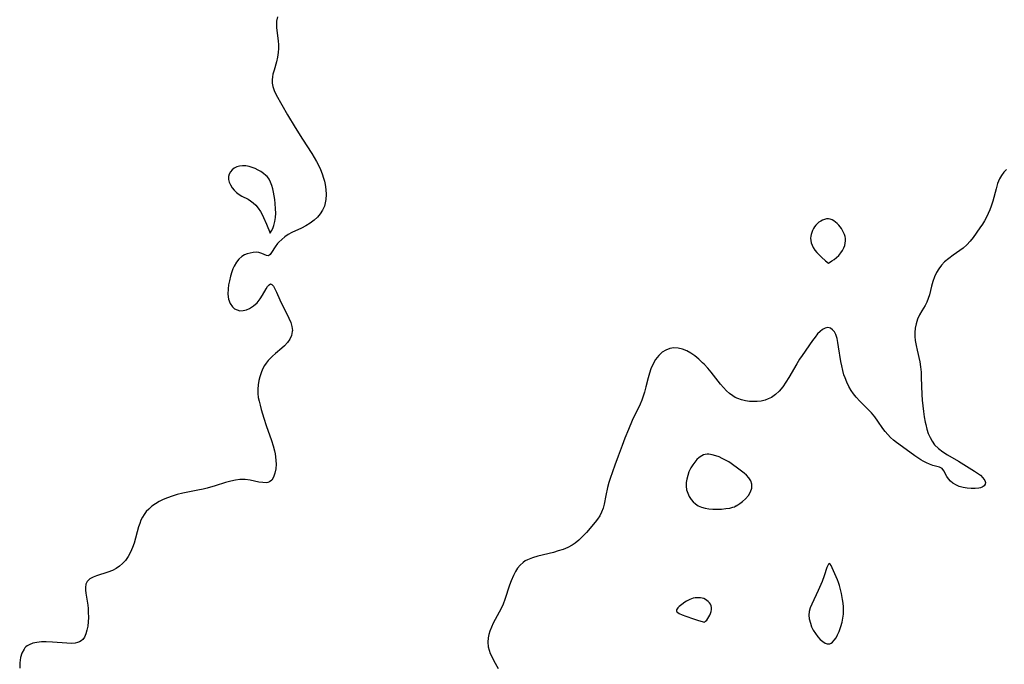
# Model space of a CAD drawing. Header units: metres. Extents: x 1073367 to 1082519, y 1569854 to 1574957.
# Tile 401 of 656: x 1076628 to 1076945, y 1573856 to 1574064. Entities that reach past the tile are written whole.
import ezdxf

# ---------------------------------------------------------------- set-up
doc = ezdxf.new("R2010")
doc.units = ezdxf.units.M
doc.layers.add('CGG_CurvaNivelLidar_v1', color=253, linetype='Continuous', lineweight=30)

msp = doc.modelspace()

# ---------------------------------------------------------------- linework, layer by layer
at = {"layer": 'CGG_CurvaNivelLidar_v1'}
for p, q in [((1076710.5788, 1574063.7521, 68.5), (1076710.5144, 1574062.8855, 68.5)), ((1076710.852, 1574065.1303, 68.5), (1076710.5788, 1574063.7521, 68.5)), ((1076710.5144, 1574062.8855, 68.5), (1076710.5698, 1574061.5279, 68.5)), ((1076710.5698, 1574061.5279, 68.5), (1076711.138, 1574057.365, 68.5)), ((1076711.138, 1574057.365, 68.5), (1076711.2116, 1574056.1244, 68.5)), ((1076711.2026, 1574054.8692, 68.5), (1076711.111, 1574053.6109, 68.5)), ((1076711.2116, 1574056.1244, 68.5), (1076711.2026, 1574054.8692, 68.5)), ((1076710.8871, 1574052.0813, 68.5), (1076710.5538, 1574050.5826, 68.5)), ((1076711.111, 1574053.6109, 68.5), (1076710.8871, 1574052.0813, 68.5)), ((1076709.7723, 1574047.9259, 68.5), (1076709.4242, 1574046.629, 68.5)), ((1076710.5538, 1574050.5826, 68.5), (1076709.7723, 1574047.9259, 68.5)), ((1076709.2479, 1574045.7329, 68.5), (1076709.149, 1574044.8399, 68.5)), ((1076709.149, 1574044.8399, 68.5), (1076709.1682, 1574043.7057, 68.5)), ((1076709.4242, 1574046.629, 68.5), (1076709.2479, 1574045.7329, 68.5)), ((1076709.1682, 1574043.7057, 68.5), (1076709.3614, 1574042.6368, 68.5)), ((1076709.3614, 1574042.6368, 68.5), (1076709.7785, 1574041.3878, 68.5)), ((1076709.7785, 1574041.3878, 68.5), (1076710.435, 1574039.9873, 68.5)), ((1076710.435, 1574039.9873, 68.5), (1076714.0946, 1574033.5347, 68.5)), ((1076714.0946, 1574033.5347, 68.5), (1076716.5293, 1574029.4777, 68.5)), ((1076716.5293, 1574029.4777, 68.5), (1076718.9166, 1574025.6399, 68.5)), ((1076718.9166, 1574025.6399, 68.5), (1076721.9171, 1574021.0626, 68.5)), ((1076721.9171, 1574021.0626, 68.5), (1076722.7323, 1574019.7647, 68.5)), ((1076722.7323, 1574019.7647, 68.5), (1076723.4969, 1574018.4471, 68.5)), ((1076696.9607, 1574016.3401, 68.5), (1076696.2888, 1574015.8179, 68.5)), ((1076697.7366, 1574016.7377, 68.5), (1076696.9607, 1574016.3401, 68.5)), ((1076698.5917, 1574016.9949, 68.5), (1076697.7366, 1574016.7377, 68.5)), ((1076699.6189, 1574017.1001, 68.5), (1076698.5917, 1574016.9949, 68.5)), ((1076700.6908, 1574017.0378, 68.5), (1076699.6189, 1574017.1001, 68.5)), ((1076701.7807, 1574016.834, 68.5), (1076700.6908, 1574017.0378, 68.5)), ((1076702.759, 1574016.5432, 68.5), (1076701.7807, 1574016.834, 68.5)), ((1076703.7217, 1574016.1682, 68.5), (1076702.759, 1574016.5432, 68.5)), ((1076704.6573, 1574015.7225, 68.5), (1076703.7217, 1574016.1682, 68.5)), ((1076723.4969, 1574018.4471, 68.5), (1076724.1115, 1574017.2662, 68.5)), ((1076724.1115, 1574017.2662, 68.5), (1076724.7395, 1574015.9056, 68.5)), ((1076724.7395, 1574015.9056, 68.5), (1076725.2859, 1574014.5255, 68.5)), ((1076945.769, 1574015.9172, 69), (1076944.9215, 1574015.0232, 69)), ((1076695.3347, 1574014.4091, 68.5), (1076695.1222, 1574013.5954, 68.5)), ((1076695.1222, 1574013.5954, 68.5), (1076695.1225, 1574012.7021, 68.5)), ((1076695.1225, 1574012.7021, 68.5), (1076695.3231, 1574011.7945, 68.5)), ((1076695.732, 1574015.1592, 68.5), (1076695.3347, 1574014.4091, 68.5)), ((1076696.2888, 1574015.8179, 68.5), (1076695.732, 1574015.1592, 68.5)), ((1076705.5525, 1574015.2131, 68.5), (1076704.6573, 1574015.7225, 68.5)), ((1076706.391, 1574014.6413, 68.5), (1076705.5525, 1574015.2131, 68.5)), ((1076707.152, 1574014.0026, 68.5), (1076706.391, 1574014.6413, 68.5)), ((1076707.5303, 1574013.6164, 68.5), (1076707.152, 1574014.0026, 68.5)), ((1076707.9266, 1574013.1249, 68.5), (1076707.5303, 1574013.6164, 68.5)), ((1076708.1858, 1574012.7313, 68.5), (1076707.9266, 1574013.1249, 68.5)), ((1076708.6655, 1574011.7908, 68.5), (1076708.1858, 1574012.7313, 68.5)), ((1076725.2859, 1574014.5255, 68.5), (1076725.7356, 1574013.1284, 68.5)), ((1076725.7356, 1574013.1284, 68.5), (1076725.9916, 1574012.112, 68.5)), ((1076943.5553, 1574012.8839, 69), (1076942.9318, 1574011.3263, 69)), ((1076944.1802, 1574014.0068, 69), (1076943.5553, 1574012.8839, 69)), ((1076944.9215, 1574015.0232, 69), (1076944.1802, 1574014.0068, 69)), ((1076695.3231, 1574011.7945, 68.5), (1076695.695, 1574010.9012, 68.5)), ((1076695.695, 1574010.9012, 68.5), (1076696.2292, 1574010.0322, 68.5)), ((1076696.2292, 1574010.0322, 68.5), (1076696.8902, 1574009.2209, 68.5)), ((1076709.0434, 1574010.7742, 68.5), (1076708.6655, 1574011.7908, 68.5)), ((1076709.3469, 1574009.7027, 68.5), (1076709.0434, 1574010.7742, 68.5)), ((1076709.5979, 1574008.5932, 68.5), (1076709.3469, 1574009.7027, 68.5)), ((1076725.9916, 1574012.112, 68.5), (1076726.1961, 1574011.0925, 68.5)), ((1076726.1961, 1574011.0925, 68.5), (1076726.4321, 1574009.4236, 68.5)), ((1076942.4334, 1574009.6653, 69), (1076941.4018, 1574005.6621, 69)), ((1076942.9318, 1574011.3263, 69), (1076942.4334, 1574009.6653, 69)), ((1076696.8902, 1574009.2209, 68.5), (1076697.6536, 1574008.4835, 68.5)), ((1076697.6536, 1574008.4835, 68.5), (1076698.5046, 1574007.8414, 68.5)), ((1076698.5046, 1574007.8414, 68.5), (1076699.4338, 1574007.3029, 68.5)), ((1076699.4338, 1574007.3029, 68.5), (1076701.3731, 1574006.3111, 68.5)), ((1076710.0024, 1574006.2566, 68.5), (1076709.5979, 1574008.5932, 68.5)), ((1076726.4321, 1574009.4236, 68.5), (1076726.5291, 1574007.7766, 68.5)), ((1076726.5291, 1574007.7766, 68.5), (1076726.4544, 1574006.1716, 68.5)), ((1076701.3731, 1574006.3111, 68.5), (1076702.202, 1574005.7972, 68.5)), ((1076702.202, 1574005.7972, 68.5), (1076703.0189, 1574005.1701, 68.5)), ((1076703.0189, 1574005.1701, 68.5), (1076703.8468, 1574004.3604, 68.5)), ((1076703.8468, 1574004.3604, 68.5), (1076704.6456, 1574003.3975, 68.5)), ((1076704.6456, 1574003.3975, 68.5), (1076705.3763, 1574002.3144, 68.5)), ((1076710.1525, 1574004.9, 68.5), (1076710.0024, 1574006.2566, 68.5)), ((1076710.2705, 1574003.2494, 68.5), (1076710.1525, 1574004.9, 68.5)), ((1076710.3021, 1574001.8161, 68.5), (1076710.2705, 1574003.2494, 68.5)), ((1076725.9894, 1574004.0924, 68.5), (1076725.4113, 1574002.8236, 68.5)), ((1076726.1619, 1574004.6326, 68.5), (1076725.9894, 1574004.0924, 68.5)), ((1076726.4544, 1574006.1716, 68.5), (1076726.1619, 1574004.6326, 68.5)), ((1076940.9191, 1574004.0742, 69), (1076940.4613, 1574002.8579, 69)), ((1076941.4018, 1574005.6621, 69), (1076940.9191, 1574004.0742, 69)), ((1076705.3763, 1574002.3144, 68.5), (1076705.8939, 1574001.3868, 68.5)), ((1076705.8939, 1574001.3868, 68.5), (1076706.3601, 1574000.4363, 68.5)), ((1076706.3601, 1574000.4363, 68.5), (1076707.3408, 1573998.2194, 68.5)), ((1076710.047, 1573999.0984, 68.5), (1076710.2366, 1574000.4156, 68.5)), ((1076710.2366, 1574000.4156, 68.5), (1076710.3021, 1574001.8161, 68.5)), ((1076723.7271, 1574000.5451, 68.5), (1076722.6797, 1573999.5465, 68.5)), ((1076724.6459, 1574001.6402, 68.5), (1076723.7271, 1574000.5451, 68.5)), ((1076725.4113, 1574002.8236, 68.5), (1076724.6459, 1574001.6402, 68.5)), ((1076888.4109, 1574000.0049, 69), (1076887.7901, 1573999.9769, 69)), ((1076889.008, 1573999.8896, 69), (1076888.4109, 1574000.0049, 69)), ((1076939.352, 1574000.5062, 69), (1076938.719, 1573999.3733, 69)), ((1076939.9346, 1574001.6659, 69), (1076939.352, 1574000.5062, 69)), ((1076940.4613, 1574002.8579, 69), (1076939.9346, 1574001.6659, 69)), ((1076707.3408, 1573998.2194, 68.5), (1076708.5, 1573995.4183, 68.5)), ((1076708.9508, 1573996.07, 68.5), (1076709.3329, 1573996.8576, 68.5)), ((1076709.3329, 1573996.8576, 68.5), (1076709.7235, 1573997.8835, 68.5)), ((1076709.7235, 1573997.8835, 68.5), (1076710.047, 1573999.0984, 68.5)), ((1076718.597, 1573996.9583, 68.5), (1076715.5233, 1573995.5575, 68.5)), ((1076720.0244, 1573997.7042, 68.5), (1076718.597, 1573996.9583, 68.5)), ((1076721.3978, 1573998.5649, 68.5), (1076720.0244, 1573997.7042, 68.5)), ((1076722.6797, 1573999.5465, 68.5), (1076721.3978, 1573998.5649, 68.5)), ((1076883.5799, 1573996.8166, 69), (1076883.2876, 1573996.225, 69)), ((1076883.9216, 1573997.378, 69), (1076883.5799, 1573996.8166, 69)), ((1076884.3161, 1573997.8983, 69), (1076883.9216, 1573997.378, 69)), ((1076884.8116, 1573998.4085, 69), (1076884.3161, 1573997.8983, 69)), ((1076885.3586, 1573998.8588, 69), (1076884.8116, 1573998.4085, 69)), ((1076885.9413, 1573999.2496, 69), (1076885.3586, 1573998.8588, 69)), ((1076886.5472, 1573999.5755, 69), (1076885.9413, 1573999.2496, 69)), ((1076887.1663, 1573999.8244, 69), (1076886.5472, 1573999.5755, 69)), ((1076887.7901, 1573999.9769, 69), (1076887.1663, 1573999.8244, 69)), ((1076889.5937, 1573999.656, 69), (1076889.008, 1573999.8896, 69)), ((1076890.1661, 1573999.332, 69), (1076889.5937, 1573999.656, 69)), ((1076890.7217, 1573998.9377, 69), (1076890.1661, 1573999.332, 69)), ((1076891.2558, 1573998.4868, 69), (1076890.7217, 1573998.9377, 69)), ((1076891.7611, 1573997.9877, 69), (1076891.2558, 1573998.4868, 69)), ((1076892.2277, 1573997.4439, 69), (1076891.7611, 1573997.9877, 69)), ((1076892.6397, 1573996.8664, 69), (1076892.2277, 1573997.4439, 69)), ((1076893.0045, 1573996.2561, 69), (1076892.6397, 1573996.8664, 69)), ((1076937.2415, 1573997.0642, 69), (1076935.0763, 1573994.0114, 69)), ((1076938.0426, 1573998.2694, 69), (1076937.2415, 1573997.0642, 69)), ((1076938.719, 1573999.3733, 69), (1076938.0426, 1573998.2694, 69)), ((1076708.5, 1573995.4183, 68.5), (1076708.6503, 1573995.5719, 68.5)), ((1076708.6503, 1573995.5719, 68.5), (1076708.9508, 1573996.07, 68.5)), ((1076713.2414, 1573994.157, 68.5), (1076712.2297, 1573993.347, 68.5)), ((1076714.3457, 1573994.8983, 68.5), (1076713.2414, 1573994.157, 68.5)), ((1076715.5233, 1573995.5575, 68.5), (1076714.3457, 1573994.8983, 68.5)), ((1076882.7314, 1573994.3479, 69), (1076882.6844, 1573993.7074, 69)), ((1076882.6844, 1573993.7074, 69), (1076882.7416, 1573992.9765, 69)), ((1076882.8565, 1573994.9844, 69), (1076882.7314, 1573994.3479, 69)), ((1076883.045, 1573995.6119, 69), (1076882.8565, 1573994.9844, 69)), ((1076883.2876, 1573996.225, 69), (1076883.045, 1573995.6119, 69)), ((1076893.3216, 1573995.6217, 69), (1076893.0045, 1573996.2561, 69)), ((1076893.5861, 1573994.9695, 69), (1076893.3216, 1573995.6217, 69)), ((1076893.7877, 1573994.3039, 69), (1076893.5861, 1573994.9695, 69)), ((1076893.9103, 1573993.6279, 69), (1076893.7877, 1573994.3039, 69)), ((1076935.0763, 1573994.0114, 69), (1076934.0753, 1573992.7756, 69)), ((1076710.1551, 1573990.9706, 68.5), (1076708.9822, 1573989.1128, 68.5)), ((1076710.9125, 1573991.9976, 68.5), (1076710.1551, 1573990.9706, 68.5)), ((1076711.334, 1573992.4797, 68.5), (1076710.9125, 1573991.9976, 68.5)), ((1076712.2297, 1573993.347, 68.5), (1076711.334, 1573992.4797, 68.5)), ((1076882.7416, 1573992.9765, 69), (1076882.8994, 1573992.2496, 69)), ((1076882.8994, 1573992.2496, 69), (1076883.1402, 1573991.5284, 69)), ((1076883.1402, 1573991.5284, 69), (1076883.5165, 1573990.7529, 69)), ((1076883.5165, 1573990.7529, 69), (1076884.0356, 1573989.9315, 69)), ((1076892.9965, 1573989.7999, 69), (1076893.4349, 1573990.6258, 69)), ((1076893.4349, 1573990.6258, 69), (1076893.719, 1573991.4116, 69)), ((1076893.719, 1573991.4116, 69), (1076893.8686, 1573992.1488, 69)), ((1076893.8686, 1573992.1488, 69), (1076893.9372, 1573992.8896, 69)), ((1076893.9372, 1573992.8896, 69), (1076893.9103, 1573993.6279, 69)), ((1076931.8486, 1573990.5783, 69), (1076930.81, 1573989.7899, 69)), ((1076933.0021, 1573991.6231, 69), (1076931.8486, 1573990.5783, 69)), ((1076934.0753, 1573992.7756, 69), (1076933.0021, 1573991.6231, 69)), ((1076699.4186, 1573987.8631, 68.5), (1076698.4713, 1573987.0218, 68.5)), ((1076700.2534, 1573988.3521, 68.5), (1076699.4186, 1573987.8631, 68.5)), ((1076701.135, 1573988.7068, 68.5), (1076700.2534, 1573988.3521, 68.5)), ((1076702.0339, 1573988.9613, 68.5), (1076701.135, 1573988.7068, 68.5)), ((1076703.0417, 1573989.1563, 68.5), (1076702.0339, 1573988.9613, 68.5)), ((1076704.0015, 1573989.2347, 68.5), (1076703.0417, 1573989.1563, 68.5)), ((1076704.8785, 1573989.1649, 68.5), (1076704.0015, 1573989.2347, 68.5)), ((1076705.8367, 1573988.8503, 68.5), (1076704.8785, 1573989.1649, 68.5)), ((1076707.3444, 1573988.1127, 68.5), (1076705.8367, 1573988.8503, 68.5)), ((1076707.9617, 1573988.0861, 68.5), (1076707.3444, 1573988.1127, 68.5)), ((1076708.4739, 1573988.4477, 68.5), (1076707.9617, 1573988.0861, 68.5)), ((1076708.9822, 1573989.1128, 68.5), (1076708.4739, 1573988.4477, 68.5)), ((1076884.0356, 1573989.9315, 69), (1076884.6717, 1573989.1101, 69)), ((1076884.6717, 1573989.1101, 69), (1076885.3886, 1573988.3328, 69)), ((1076885.3886, 1573988.3328, 69), (1076886.1389, 1573987.6188, 69)), ((1076886.1389, 1573987.6188, 69), (1076887.5232, 1573986.4616, 69)), ((1076890.2241, 1573986.9133, 69), (1076890.9723, 1573987.5196, 69)), ((1076890.9723, 1573987.5196, 69), (1076891.7249, 1573988.215, 69)), ((1076891.7249, 1573988.215, 69), (1076892.4196, 1573988.9838, 69)), ((1076892.4196, 1573988.9838, 69), (1076892.9965, 1573989.7999, 69)), ((1076928.6569, 1573988.3156, 69), (1076927.2237, 1573987.2513, 69)), ((1076930.81, 1573989.7899, 69), (1076928.6569, 1573988.3156, 69)), ((1076696.9328, 1573984.7419, 68.5), (1076696.5351, 1573983.8687, 68.5)), ((1076697.6421, 1573985.9655, 68.5), (1076696.9328, 1573984.7419, 68.5)), ((1076698.4713, 1573987.0218, 68.5), (1076697.6421, 1573985.9655, 68.5)), ((1076887.5232, 1573986.4616, 69), (1076888.5, 1573985.7256, 69)), ((1076888.5, 1573985.7256, 69), (1076889.5413, 1573986.4128, 69)), ((1076889.5413, 1573986.4128, 69), (1076890.2241, 1573986.9133, 69)), ((1076924.8763, 1573985.0436, 69), (1076923.9912, 1573983.9195, 69)), ((1076925.8819, 1573986.0902, 69), (1076924.8763, 1573985.0436, 69)), ((1076927.2237, 1573987.2513, 69), (1076925.8819, 1573986.0902, 69)), ((1076695.7243, 1573981.4952, 68.5), (1076695.3591, 1573979.9967, 68.5)), ((1076696.1837, 1573982.9525, 68.5), (1076695.7243, 1573981.4952, 68.5)), ((1076696.5351, 1573983.8687, 68.5), (1076696.1837, 1573982.9525, 68.5)), ((1076922.6207, 1573981.2904, 69), (1076922.1212, 1573979.8027, 69)), ((1076923.2535, 1573982.7184, 69), (1076922.6207, 1573981.2904, 69)), ((1076923.9912, 1573983.9195, 69), (1076923.2535, 1573982.7184, 69)), ((1076695.1241, 1573978.6813, 68.5), (1076694.9711, 1573977.3796, 68.5)), ((1076695.3591, 1573979.9967, 68.5), (1076695.1241, 1573978.6813, 68.5)), ((1076707.1833, 1573977.3815, 68.5), (1076707.6911, 1573978.1958, 68.5)), ((1076707.6911, 1573978.1958, 68.5), (1076708.1705, 1573978.7633, 68.5)), ((1076708.1705, 1573978.7633, 68.5), (1076708.6329, 1573978.9862, 68.5)), ((1076708.6329, 1573978.9862, 68.5), (1076709.0888, 1573978.789, 68.5)), ((1076709.0888, 1573978.789, 68.5), (1076709.5468, 1573978.2362, 68.5)), ((1076709.5468, 1573978.2362, 68.5), (1076710.0159, 1573977.4143, 68.5)), ((1076921.6658, 1573978.2297, 69), (1076920.9475, 1573975.449, 69)), ((1076922.1212, 1573979.8027, 69), (1076921.6658, 1573978.2297, 69)), ((1076694.9711, 1573977.3796, 68.5), (1076694.9153, 1573975.6918, 68.5)), ((1076694.9153, 1573975.6918, 68.5), (1076695.0954, 1573974.1211, 68.5)), ((1076705.2711, 1573974.1616, 68.5), (1076706.0269, 1573975.339, 68.5)), ((1076706.0269, 1573975.339, 68.5), (1076707.1833, 1573977.3815, 68.5)), ((1076710.0159, 1573977.4143, 68.5), (1076710.505, 1573976.3946, 68.5)), ((1076710.505, 1573976.3946, 68.5), (1076711.6309, 1573973.8855, 68.5)), ((1076920.9475, 1573975.449, 69), (1076920.5925, 1573974.269, 69)), ((1076695.0954, 1573974.1211, 68.5), (1076695.575, 1573972.7424, 68.5)), ((1076695.575, 1573972.7424, 68.5), (1076696.348, 1573971.6153, 68.5)), ((1076696.348, 1573971.6153, 68.5), (1076697.0623, 1573971.015, 68.5)), ((1076701.8827, 1573971.0552, 68.5), (1076703.1412, 1573971.8904, 68.5)), ((1076703.1412, 1573971.8904, 68.5), (1076704.2823, 1573972.9519, 68.5)), ((1076704.2823, 1573972.9519, 68.5), (1076705.2711, 1573974.1616, 68.5)), ((1076711.6309, 1573973.8855, 68.5), (1076714.5715, 1573967.9356, 68.5)), ((1076919.5936, 1573972.0899, 69), (1076918.5495, 1573970.3798, 69)), ((1076920.1402, 1573973.1518, 69), (1076919.5936, 1573972.0899, 69)), ((1076920.5925, 1573974.269, 69), (1076920.1402, 1573973.1518, 69)), ((1076697.0623, 1573971.015, 68.5), (1076697.8847, 1573970.5981, 68.5)), ((1076697.8847, 1573970.5981, 68.5), (1076698.7848, 1573970.3811, 68.5)), ((1076698.7848, 1573970.3811, 68.5), (1076699.8093, 1573970.3863, 68.5)), ((1076699.8093, 1573970.3863, 68.5), (1076700.8542, 1573970.6186, 68.5)), ((1076700.8542, 1573970.6186, 68.5), (1076701.8827, 1573971.0552, 68.5)), ((1076917.8145, 1573969.0595, 69), (1076917.1724, 1573967.6491, 69)), ((1076918.5495, 1573970.3798, 69), (1076917.8145, 1573969.0595, 69)), ((1076714.5715, 1573967.9356, 68.5), (1076715.1317, 1573966.5989, 68.5)), ((1076715.1317, 1573966.5989, 68.5), (1076715.5223, 1573965.2863, 68.5)), ((1076715.5223, 1573965.2863, 68.5), (1076715.6616, 1573963.9984, 68.5)), ((1076916.676, 1573966.1563, 69), (1076916.4015, 1573964.795, 69)), ((1076917.1724, 1573967.6491, 69), (1076916.676, 1573966.1563, 69)), ((1076715.3647, 1573962.3936, 68.5), (1076714.8204, 1573961.2139, 68.5)), ((1076715.6406, 1573963.6177, 68.5), (1076715.3647, 1573962.3936, 68.5)), ((1076715.6616, 1573963.9984, 68.5), (1076715.6406, 1573963.6177, 68.5)), ((1076884.9397, 1573962.8868, 69), (1076884.1361, 1573961.892, 69)), ((1076885.7213, 1573963.7007, 69), (1076884.9397, 1573962.8868, 69)), ((1076886.5205, 1573964.3378, 69), (1076885.7213, 1573963.7007, 69)), ((1076887.3859, 1573964.7707, 69), (1076886.5205, 1573964.3378, 69)), ((1076888.2405, 1573964.9079, 69), (1076887.3859, 1573964.7707, 69)), ((1076889.0519, 1573964.7129, 69), (1076888.2405, 1573964.9079, 69)), ((1076889.7786, 1573964.2125, 69), (1076889.0519, 1573964.7129, 69)), ((1076890.3332, 1573963.5284, 69), (1076889.7786, 1573964.2125, 69)), ((1076890.7834, 1573962.6633, 69), (1076890.3332, 1573963.5284, 69)), ((1076891.1892, 1573961.4449, 69), (1076890.7834, 1573962.6633, 69)), ((1076916.4015, 1573964.795, 69), (1076916.2753, 1573963.3931, 69)), ((1076916.2753, 1573963.3931, 69), (1076916.2845, 1573962.0845, 69)), ((1076916.2845, 1573962.0845, 69), (1076916.3991, 1573960.7682, 69)), ((1076713.1258, 1573959.0429, 68.5), (1076712.3106, 1573958.2895, 68.5)), ((1076714.0606, 1573960.0917, 68.5), (1076713.1258, 1573959.0429, 68.5)), ((1076714.8204, 1573961.2139, 68.5), (1076714.0606, 1573960.0917, 68.5)), ((1076883.3323, 1573960.7927, 69), (1076879.9601, 1573955.9799, 69)), ((1076884.1361, 1573961.892, 69), (1076883.3323, 1573960.7927, 69)), ((1076891.4943, 1573960.0732, 69), (1076891.1892, 1573961.4449, 69)), ((1076891.7228, 1573958.7263, 69), (1076891.4943, 1573960.0732, 69)), ((1076916.3991, 1573960.7682, 69), (1076916.6514, 1573959.1918, 69)), ((1076916.6514, 1573959.1918, 69), (1076916.9846, 1573957.6276, 69)), ((1076709.2237, 1573955.6698, 68.5), (1076708.5417, 1573955.0107, 68.5)), ((1076710.253, 1573956.57, 68.5), (1076709.2237, 1573955.6698, 68.5)), ((1076712.3106, 1573958.2895, 68.5), (1076710.253, 1573956.57, 68.5)), ((1076833.7253, 1573955.9266, 69), (1076832.7358, 1573954.6749, 69)), ((1076834.8627, 1573956.9678, 69), (1076833.7253, 1573955.9266, 69)), ((1076836.0293, 1573957.6954, 69), (1076834.8627, 1573956.9678, 69)), ((1076837.2874, 1573958.1852, 69), (1076836.0293, 1573957.6954, 69)), ((1076838.6091, 1573958.4093, 69), (1076837.2874, 1573958.1852, 69)), ((1076840.0089, 1573958.3365, 69), (1076838.6091, 1573958.4093, 69)), ((1076841.423, 1573957.9921, 69), (1076840.0089, 1573958.3365, 69)), ((1076842.8254, 1573957.4146, 69), (1076841.423, 1573957.9921, 69)), ((1076844.1034, 1573956.6909, 69), (1076842.8254, 1573957.4146, 69)), ((1076845.3477, 1573955.823, 69), (1076844.1034, 1573956.6909, 69)), ((1076846.6322, 1573954.7733, 69), (1076845.3477, 1573955.823, 69)), ((1076879.9601, 1573955.9799, 69), (1076879.1177, 1573954.7085, 69)), ((1076892.4159, 1573953.9952, 69), (1076891.7228, 1573958.7263, 69)), ((1076916.9846, 1573957.6276, 69), (1076917.8523, 1573953.9143, 69)), ((1076706.6972, 1573952.6574, 68.5), (1076706.0799, 1573951.519, 68.5)), ((1076707.2653, 1573953.5099, 68.5), (1076706.6972, 1573952.6574, 68.5)), ((1076707.8993, 1573954.3122, 68.5), (1076707.2653, 1573953.5099, 68.5)), ((1076708.5417, 1573955.0107, 68.5), (1076707.8993, 1573954.3122, 68.5)), ((1076831.9034, 1573953.2538, 69), (1076831.2205, 1573951.6534, 69)), ((1076832.7358, 1573954.6749, 69), (1076831.9034, 1573953.2538, 69)), ((1076847.8684, 1573953.617, 69), (1076846.6322, 1573954.7733, 69)), ((1076848.3698, 1573953.1041, 69), (1076847.8684, 1573953.617, 69)), ((1076849.515, 1573951.8346, 69), (1076848.3698, 1573953.1041, 69)), ((1076878.2332, 1573953.2876, 69), (1076875.6494, 1573948.8355, 69)), ((1076879.1177, 1573954.7085, 69), (1076878.2332, 1573953.2876, 69)), ((1076892.6981, 1573952.5565, 69), (1076892.4159, 1573953.9952, 69)), ((1076893.0392, 1573951.1265, 69), (1076892.6981, 1573952.5565, 69)), ((1076917.8523, 1573953.9143, 69), (1076918.1101, 1573952.2646, 69)), ((1076705.5667, 1573950.3223, 68.5), (1076705.1522, 1573949.0806, 68.5)), ((1076706.0799, 1573951.519, 68.5), (1076705.5667, 1573950.3223, 68.5)), ((1076830.7574, 1573950.2403, 69), (1076830.3541, 1573948.779, 69)), ((1076831.2205, 1573951.6534, 69), (1076830.7574, 1573950.2403, 69)), ((1076850.588, 1573950.5483, 69), (1076849.515, 1573951.8346, 69)), ((1076853.5951, 1573946.7171, 69), (1076850.588, 1573950.5483, 69)), ((1076893.4419, 1573949.7153, 69), (1076893.0392, 1573951.1265, 69)), ((1076893.7654, 1573948.7386, 69), (1076893.4419, 1573949.7153, 69)), ((1076918.1101, 1573952.2646, 69), (1076918.2637, 1573950.5787, 69)), ((1076918.2637, 1573950.5787, 69), (1076918.3642, 1573948.8306, 69)), ((1076704.6238, 1573946.521, 68.5), (1076704.515, 1573945.101, 68.5)), ((1076704.8603, 1573947.9224, 68.5), (1076704.6238, 1573946.521, 68.5)), ((1076705.1522, 1573949.0806, 68.5), (1076704.8603, 1573947.9224, 68.5)), ((1076830.3541, 1573948.779, 69), (1076829.5954, 1573945.7856, 69)), ((1076854.5575, 1573945.5627, 69), (1076853.5951, 1573946.7171, 69)), ((1076874.7421, 1573947.3494, 69), (1076873.7073, 1573945.8219, 69)), ((1076875.6494, 1573948.8355, 69), (1076874.7421, 1573947.3494, 69)), ((1076894.3243, 1573947.3034, 69), (1076893.7654, 1573948.7386, 69)), ((1076894.9772, 1573945.9253, 69), (1076894.3243, 1573947.3034, 69)), ((1076918.3642, 1573948.8306, 69), (1076918.5743, 1573943.3656, 69)), ((1076704.515, 1573945.101, 68.5), (1076704.5483, 1573943.672, 68.5)), ((1076704.5483, 1573943.672, 68.5), (1076704.6993, 1573942.4362, 68.5)), ((1076829.1348, 1573944.1361, 69), (1076828.7165, 1573942.8321, 69)), ((1076829.5954, 1573945.7856, 69), (1076829.1348, 1573944.1361, 69)), ((1076855.5739, 1573944.4946, 69), (1076854.5575, 1573945.5627, 69)), ((1076856.5662, 1573943.6311, 69), (1076855.5739, 1573944.4946, 69)), ((1076857.6272, 1573942.8828, 69), (1076856.5662, 1573943.6311, 69)), ((1076858.4182, 1573942.4301, 69), (1076857.6272, 1573942.8828, 69)), ((1076871.3755, 1573943.3191, 69), (1076870.0491, 1573942.4121, 69)), ((1076872.5737, 1573944.4376, 69), (1076871.3755, 1573943.3191, 69)), ((1076873.7073, 1573945.8219, 69), (1076872.5737, 1573944.4376, 69)), ((1076895.7373, 1573944.6201, 69), (1076894.9772, 1573945.9253, 69)), ((1076896.5036, 1573943.5425, 69), (1076895.7373, 1573944.6201, 69)), ((1076897.3476, 1573942.5277, 69), (1076896.5036, 1573943.5425, 69)), ((1076918.5743, 1573943.3656, 69), (1076918.6859, 1573941.5181, 69)), ((1076704.6993, 1573942.4362, 68.5), (1076704.9398, 1573941.1964, 68.5)), ((1076704.9398, 1573941.1964, 68.5), (1076705.2408, 1573939.9488, 68.5)), ((1076705.2408, 1573939.9488, 68.5), (1076705.6182, 1573938.5518, 68.5)), ((1076827.7093, 1573940.2838, 69), (1076825.216, 1573934.9481, 69)), ((1076828.2397, 1573941.5482, 69), (1076827.7093, 1573940.2838, 69)), ((1076828.7165, 1573942.8321, 69), (1076828.2397, 1573941.5482, 69)), ((1076859.2387, 1573942.045, 69), (1076858.4182, 1573942.4301, 69)), ((1076860.4533, 1573941.6147, 69), (1076859.2387, 1573942.045, 69)), ((1076861.7055, 1573941.3141, 69), (1076860.4533, 1573941.6147, 69)), ((1076862.9499, 1573941.136, 69), (1076861.7055, 1573941.3141, 69)), ((1076864.2034, 1573941.0655, 69), (1076862.9499, 1573941.136, 69)), ((1076865.4533, 1573941.1008, 69), (1076864.2034, 1573941.0655, 69)), ((1076866.7416, 1573941.2557, 69), (1076865.4533, 1573941.1008, 69)), ((1076867.9964, 1573941.5449, 69), (1076866.7416, 1573941.2557, 69)), ((1076869.0471, 1573941.9193, 69), (1076867.9964, 1573941.5449, 69)), ((1076870.0491, 1573942.4121, 69), (1076869.0471, 1573941.9193, 69)), ((1076898.5594, 1573941.2509, 69), (1076897.3476, 1573942.5277, 69)), ((1076901.061, 1573938.7502, 69), (1076898.5594, 1573941.2509, 69)), ((1076918.6859, 1573941.5181, 69), (1076918.8353, 1573939.7131, 69)), ((1076918.8353, 1573939.7131, 69), (1076919.0294, 1573937.9184, 69)), ((1076705.6182, 1573938.5518, 68.5), (1076706.4769, 1573935.7339, 68.5)), ((1076902.2584, 1573937.4502, 69), (1076901.061, 1573938.7502, 69)), ((1076903.3305, 1573936.1358, 69), (1076902.2584, 1573937.4502, 69)), ((1076919.0294, 1573937.9184, 69), (1076919.2776, 1573936.1453, 69)), ((1076706.4769, 1573935.7339, 68.5), (1076707.274, 1573933.3895, 68.5)), ((1076707.274, 1573933.3895, 68.5), (1076708.9941, 1573928.5227, 68.5)), ((1076825.216, 1573934.9481, 69), (1076823.9884, 1573932.087, 69)), ((1076904.336, 1573934.779, 69), (1076903.3305, 1573936.1358, 69)), ((1076906.0107, 1573932.3827, 69), (1076904.336, 1573934.779, 69)), ((1076919.2776, 1573936.1453, 69), (1076919.5941, 1573934.4072, 69)), ((1076919.5941, 1573934.4072, 69), (1076919.7648, 1573933.6403, 69)), ((1076919.7648, 1573933.6403, 69), (1076920.1443, 1573932.2352, 69)), ((1076823.9884, 1573932.087, 69), (1076822.8337, 1573929.253, 69)), ((1076906.7483, 1573931.3862, 69), (1076906.0107, 1573932.3827, 69)), ((1076907.5626, 1573930.4143, 69), (1076906.7483, 1573931.3862, 69)), ((1076908.438, 1573929.5047, 69), (1076907.5626, 1573930.4143, 69)), ((1076920.1443, 1573932.2352, 69), (1076920.6105, 1573930.8369, 69)), ((1076920.6105, 1573930.8369, 69), (1076921.1667, 1573929.5053, 69)), ((1076708.9941, 1573928.5227, 68.5), (1076709.5059, 1573926.8587, 68.5)), ((1076822.8337, 1573929.253, 69), (1076821.9094, 1573926.8812, 69)), ((1076909.3724, 1573928.6673, 69), (1076908.438, 1573929.5047, 69)), ((1076910.3301, 1573927.9277, 69), (1076909.3724, 1573928.6673, 69)), ((1076912.3217, 1573926.5339, 69), (1076910.3301, 1573927.9277, 69)), ((1076921.1667, 1573929.5053, 69), (1076921.8374, 1573928.2623, 69)), ((1076921.8374, 1573928.2623, 69), (1076922.6538, 1573927.1349, 69)), ((1076922.6538, 1573927.1349, 69), (1076923.876, 1573925.9388, 69)), ((1076709.5059, 1573926.8587, 68.5), (1076709.9269, 1573925.2036, 68.5)), ((1076709.9269, 1573925.2036, 68.5), (1076710.1202, 1573924.2312, 68.5)), ((1076710.1202, 1573924.2312, 68.5), (1076710.2678, 1573923.2687, 68.5)), ((1076821.9094, 1573926.8812, 69), (1076820.6321, 1573923.4922, 69)), ((1076848.1384, 1573923.8889, 69.5), (1076847.6022, 1573923.6246, 69.5)), ((1076848.6993, 1573924.0641, 69.5), (1076848.1384, 1573923.8889, 69.5)), ((1076849.3075, 1573924.1431, 69.5), (1076848.6993, 1573924.0641, 69.5)), ((1076849.9366, 1573924.1291, 69.5), (1076849.3075, 1573924.1431, 69.5)), ((1076851.0098, 1573923.9449, 69.5), (1076849.9366, 1573924.1291, 69.5)), ((1076852.1165, 1573923.6124, 69.5), (1076851.0098, 1573923.9449, 69.5)), ((1076916.268, 1573923.6131, 69), (1076912.3217, 1573926.5339, 69)), ((1076923.876, 1573925.9388, 69), (1076925.2901, 1573924.8893, 69)), ((1076925.2901, 1573924.8893, 69), (1076926.8273, 1573923.9234, 69)), ((1076926.8273, 1573923.9234, 69), (1076930.3751, 1573921.828, 69)), ((1076710.2678, 1573923.2687, 68.5), (1076710.3858, 1573922.0771, 68.5)), ((1076710.4232, 1573920.9197, 68.5), (1076710.3302, 1573919.3642, 68.5)), ((1076710.3858, 1573922.0771, 68.5), (1076710.4232, 1573920.9197, 68.5)), ((1076820.6321, 1573923.4922, 69), (1076819.5743, 1573920.5684, 69)), ((1076845.357, 1573921.5426, 69.5), (1076844.7036, 1573920.6494, 69.5)), ((1076846.0609, 1573922.354, 69.5), (1076845.357, 1573921.5426, 69.5)), ((1076846.8093, 1573923.0599, 69.5), (1076846.0609, 1573922.354, 69.5)), ((1076847.6022, 1573923.6246, 69.5), (1076846.8093, 1573923.0599, 69.5)), ((1076853.1643, 1573923.2113, 69.5), (1076852.1165, 1573923.6124, 69.5)), ((1076854.2192, 1573922.7389, 69.5), (1076853.1643, 1573923.2113, 69.5)), ((1076855.268, 1573922.2026, 69.5), (1076854.2192, 1573922.7389, 69.5)), ((1076856.2968, 1573921.603, 69.5), (1076855.268, 1573922.2026, 69.5)), ((1076857.1157, 1573921.066, 69.5), (1076856.2968, 1573921.603, 69.5)), ((1076859.583, 1573919.2946, 69.5), (1076857.1157, 1573921.066, 69.5)), ((1076918.1741, 1573922.3032, 69), (1076916.268, 1573923.6131, 69)), ((1076918.9122, 1573921.8608, 69), (1076918.1741, 1573922.3032, 69)), ((1076919.9875, 1573921.307, 69), (1076918.9122, 1573921.8608, 69)), ((1076921.0456, 1573920.8576, 69), (1076919.9875, 1573921.307, 69)), ((1076922.0593, 1573920.51, 69), (1076921.0456, 1573920.8576, 69)), ((1076930.3751, 1573921.828, 69), (1076935.5076, 1573918.6413, 69)), ((1076710.07, 1573917.9467, 68.5), (1076709.6391, 1573916.7229, 68.5)), ((1076710.3302, 1573919.3642, 68.5), (1076710.07, 1573917.9467, 68.5)), ((1076819.5743, 1573920.5684, 69), (1076818.1195, 1573916.317, 69)), ((1076843.4696, 1573918.3765, 69.5), (1076843.063, 1573917.2519, 69.5)), ((1076844.1121, 1573919.6911, 69.5), (1076843.4696, 1573918.3765, 69.5)), ((1076844.7036, 1573920.6494, 69.5), (1076844.1121, 1573919.6911, 69.5)), ((1076861.2523, 1573918.0089, 69.5), (1076859.583, 1573919.2946, 69.5)), ((1076862.0137, 1573917.3288, 69.5), (1076861.2523, 1573918.0089, 69.5)), ((1076924.2305, 1573919.8963, 69), (1076922.0593, 1573920.51, 69)), ((1076925.0274, 1573919.4686, 69), (1076924.2305, 1573919.8963, 69)), ((1076925.595, 1573918.7956, 69), (1076925.0274, 1573919.4686, 69)), ((1076926.5537, 1573916.9621, 69), (1076925.595, 1573918.7956, 69)), ((1076935.5076, 1573918.6413, 69), (1076936.5024, 1573917.9823, 69)), ((1076936.5024, 1573917.9823, 69), (1076937.3833, 1573917.3151, 69)), ((1076694.1677, 1573915.0041, 68.5), (1076690.813, 1573913.9493, 68.5)), ((1076695.8247, 1573915.4482, 68.5), (1076694.1677, 1573915.0041, 68.5)), ((1076697.3015, 1573915.7436, 68.5), (1076695.8247, 1573915.4482, 68.5)), ((1076698.7661, 1573915.9117, 68.5), (1076697.3015, 1573915.7436, 68.5)), ((1076700.4648, 1573915.9196, 68.5), (1076698.7661, 1573915.9117, 68.5)), ((1076702.0994, 1573915.7452, 68.5), (1076700.4648, 1573915.9196, 68.5)), ((1076704.9054, 1573915.1516, 68.5), (1076702.0994, 1573915.7452, 68.5)), ((1076706.1747, 1573914.9406, 68.5), (1076704.9054, 1573915.1516, 68.5)), ((1076707.258, 1573914.9325, 68.5), (1076706.1747, 1573914.9406, 68.5)), ((1076707.7893, 1573915.0321, 68.5), (1076707.258, 1573914.9325, 68.5)), ((1076708.3516, 1573915.2564, 68.5), (1076707.7893, 1573915.0321, 68.5)), ((1076709.0288, 1573915.7842, 68.5), (1076708.3516, 1573915.2564, 68.5)), ((1076709.6391, 1573916.7229, 68.5), (1076709.0288, 1573915.7842, 68.5)), ((1076817.6921, 1573914.9537, 69), (1076817.2611, 1573913.3864, 69)), ((1076818.1195, 1573916.317, 69), (1076817.6921, 1573914.9537, 69)), ((1076842.5935, 1573914.9387, 69.5), (1076842.5738, 1573913.7833, 69.5)), ((1076842.7658, 1573916.1003, 69.5), (1076842.5935, 1573914.9387, 69.5)), ((1076843.063, 1573917.2519, 69.5), (1076842.7658, 1573916.1003, 69.5)), ((1076862.8089, 1573916.4728, 69.5), (1076862.0137, 1573917.3288, 69.5)), ((1076863.4334, 1573915.5175, 69.5), (1076862.8089, 1573916.4728, 69.5)), ((1076863.7744, 1573914.4089, 69.5), (1076863.4334, 1573915.5175, 69.5)), ((1076863.7614, 1573913.2099, 69.5), (1076863.7744, 1573914.4089, 69.5)), ((1076927.0715, 1573916.1855, 69), (1076926.5537, 1573916.9621, 69)), ((1076927.7189, 1573915.4377, 69), (1076927.0715, 1573916.1855, 69)), ((1076928.501, 1573914.7641, 69), (1076927.7189, 1573915.4377, 69)), ((1076929.672, 1573914.081, 69), (1076928.501, 1573914.7641, 69)), ((1076937.3833, 1573917.3151, 69), (1076938.2276, 1573916.4972, 69)), ((1076938.2276, 1573916.4972, 69), (1076938.8015, 1573915.676, 69)), ((1076938.9865, 1573914.4125, 69), (1076938.6171, 1573913.8842, 69)), ((1076938.8015, 1573915.676, 69), (1076939.0295, 1573915.012, 69)), ((1076939.0295, 1573915.012, 69), (1076938.9865, 1573914.4125, 69)), ((1076680.332, 1573911.511, 68.5), (1076678.5697, 1573911.0773, 68.5)), ((1076685.2543, 1573912.5138, 68.5), (1076680.332, 1573911.511, 68.5)), ((1076686.8895, 1573912.8677, 68.5), (1076685.2543, 1573912.5138, 68.5)), ((1076688.2615, 1573913.2042, 68.5), (1076686.8895, 1573912.8677, 68.5)), ((1076690.813, 1573913.9493, 68.5), (1076688.2615, 1573913.2042, 68.5)), ((1076817.2611, 1573913.3864, 69), (1076816.6661, 1573910.7682, 69)), ((1076842.5738, 1573913.7833, 69.5), (1076842.736, 1573912.6429, 69.5)), ((1076842.736, 1573912.6429, 69.5), (1076843.0639, 1573911.5404, 69.5)), ((1076843.0639, 1573911.5404, 69.5), (1076843.54, 1573910.4948, 69.5)), ((1076862.6525, 1573910.7964, 69.5), (1076863.3596, 1573911.9816, 69.5)), ((1076863.3596, 1573911.9816, 69.5), (1076863.7614, 1573913.2099, 69.5)), ((1076930.5364, 1573913.7333, 69), (1076929.672, 1573914.081, 69)), ((1076931.8059, 1573913.3782, 69), (1076930.5364, 1573913.7333, 69)), ((1076933.1212, 1573913.1518, 69), (1076931.8059, 1573913.3782, 69)), ((1076934.4339, 1573913.0424, 69), (1076933.1212, 1573913.1518, 69)), ((1076935.6938, 1573913.0467, 69), (1076934.4339, 1573913.0424, 69)), ((1076936.8463, 1573913.1694, 69), (1076935.6938, 1573913.0467, 69)), ((1076937.4053, 1573913.2907, 69), (1076936.8463, 1573913.1694, 69)), ((1076937.9676, 1573913.484, 69), (1076937.4053, 1573913.2907, 69)), ((1076938.6171, 1573913.8842, 69), (1076937.9676, 1573913.484, 69)), ((1076671.5385, 1573908.1579, 68.5), (1076670.4062, 1573907.336, 68.5)), ((1076672.7553, 1573908.8845, 68.5), (1076671.5385, 1573908.1579, 68.5)), ((1076674.0378, 1573909.5074, 68.5), (1076672.7553, 1573908.8845, 68.5)), ((1076675.3792, 1573910.0524, 68.5), (1076674.0378, 1573909.5074, 68.5)), ((1076676.9524, 1573910.5999, 68.5), (1076675.3792, 1573910.0524, 68.5)), ((1076678.5697, 1573911.0773, 68.5), (1076676.9524, 1573910.5999, 68.5)), ((1076816.1291, 1573907.9819, 69), (1076815.7938, 1573906.6639, 69)), ((1076816.6661, 1573910.7682, 69), (1076816.1291, 1573907.9819, 69)), ((1076843.54, 1573910.4948, 69.5), (1076844.1603, 1573909.5307, 69.5)), ((1076844.1603, 1573909.5307, 69.5), (1076844.8243, 1573908.7727, 69.5)), ((1076844.8243, 1573908.7727, 69.5), (1076845.5831, 1573908.0992, 69.5)), ((1076845.5831, 1573908.0992, 69.5), (1076846.4308, 1573907.5124, 69.5)), ((1076859.2057, 1573907.7612, 69.5), (1076859.9266, 1573908.1979, 69.5)), ((1076859.9266, 1573908.1979, 69.5), (1076860.7651, 1573908.8136, 69.5)), ((1076860.7651, 1573908.8136, 69.5), (1076861.751, 1573909.7202, 69.5)), ((1076861.751, 1573909.7202, 69.5), (1076862.6525, 1573910.7964, 69.5)), ((1076668.5832, 1573905.5941, 68.5), (1076667.8893, 1573904.6957, 68.5)), ((1076669.3685, 1573906.4251, 68.5), (1076668.5832, 1573905.5941, 68.5)), ((1076670.4062, 1573907.336, 68.5), (1076669.3685, 1573906.4251, 68.5)), ((1076815.3317, 1573905.4186, 69), (1076814.7108, 1573904.2777, 69)), ((1076815.7938, 1573906.6639, 69), (1076815.3317, 1573905.4186, 69)), ((1076846.4308, 1573907.5124, 69.5), (1076847.4671, 1573907.0269, 69.5)), ((1076847.4671, 1573907.0269, 69.5), (1076848.6798, 1573906.6735, 69.5)), ((1076848.6798, 1573906.6735, 69.5), (1076849.9087, 1573906.4819, 69.5)), ((1076849.9087, 1573906.4819, 69.5), (1076851.2011, 1573906.3964, 69.5)), ((1076851.2011, 1573906.3964, 69.5), (1076852.5118, 1573906.3879, 69.5)), ((1076852.5118, 1573906.3879, 69.5), (1076854.0086, 1573906.447, 69.5)), ((1076854.0086, 1573906.447, 69.5), (1076855.3978, 1573906.5733, 69.5)), ((1076855.3978, 1573906.5733, 69.5), (1076856.6093, 1573906.7615, 69.5)), ((1076856.6093, 1573906.7615, 69.5), (1076857.5739, 1573906.9988, 69.5)), ((1076857.5739, 1573906.9988, 69.5), (1076858.1171, 1573907.1988, 69.5)), ((1076858.1171, 1573907.1988, 69.5), (1076858.4373, 1573907.371, 69.5)), ((1076858.4373, 1573907.371, 69.5), (1076858.5, 1573907.4783, 69.5)), ((1076858.5, 1573907.4783, 69.5), (1076858.6983, 1573907.5149, 69.5)), ((1076858.6983, 1573907.5149, 69.5), (1076859.2057, 1573907.7612, 69.5)), ((1076666.474, 1573901.8217, 68.5), (1076666.1156, 1573900.7226, 68.5)), ((1076666.8897, 1573902.8831, 68.5), (1076666.474, 1573901.8217, 68.5)), ((1076667.3482, 1573903.8154, 68.5), (1076666.8897, 1573902.8831, 68.5)), ((1076667.8893, 1573904.6957, 68.5), (1076667.3482, 1573903.8154, 68.5)), ((1076813.2053, 1573902.2102, 69), (1076810.4246, 1573898.9072, 69)), ((1076813.9584, 1573903.1852, 69), (1076813.2053, 1573902.2102, 69)), ((1076814.7108, 1573904.2777, 69), (1076813.9584, 1573903.1852, 69)), ((1076666.1156, 1573900.7226, 68.5), (1076664.6389, 1573895.4316, 68.5)), ((1076810.4246, 1573898.9072, 69), (1076809.2228, 1573897.5867, 69)), ((1076664.6389, 1573895.4316, 68.5), (1076664.1604, 1573894.0018, 68.5)), ((1076806.8223, 1573895.4437, 69), (1076805.7981, 1573894.7768, 69)), ((1076807.9453, 1573896.3489, 69), (1076806.8223, 1573895.4437, 69)), ((1076809.2228, 1573897.5867, 69), (1076807.9453, 1573896.3489, 69)), ((1076663.5248, 1573892.5349, 68.5), (1076662.7533, 1573891.1572, 68.5)), ((1076664.1604, 1573894.0018, 68.5), (1076663.5248, 1573892.5349, 68.5)), ((1076799.7916, 1573892.4665, 69), (1076794.7501, 1573891.2407, 69)), ((1076801.3652, 1573892.921, 69), (1076799.7916, 1573892.4665, 69)), ((1076802.9059, 1573893.4414, 69), (1076801.3652, 1573892.921, 69)), ((1076804.3918, 1573894.0506, 69), (1076802.9059, 1573893.4414, 69)), ((1076805.7981, 1573894.7768, 69), (1076804.3918, 1573894.0506, 69)), ((1076661.842, 1573889.8948, 68.5), (1076660.934, 1573888.9132, 68.5)), ((1076662.7533, 1573891.1572, 68.5), (1076661.842, 1573889.8948, 68.5)), ((1076790.0216, 1573889.2414, 69), (1076789.0857, 1573888.3801, 69)), ((1076790.707, 1573889.7101, 69), (1076790.0216, 1573889.2414, 69)), ((1076791.4462, 1573890.1113, 69), (1076790.707, 1573889.7101, 69)), ((1076793.0368, 1573890.7467, 69), (1076791.4462, 1573890.1113, 69)), ((1076794.7501, 1573891.2407, 69), (1076793.0368, 1573890.7467, 69)), ((1076656.2515, 1573886.082, 68.5), (1076652.5624, 1573884.931, 68.5)), ((1076657.718, 1573886.672, 68.5), (1076656.2515, 1573886.082, 68.5)), ((1076658.8563, 1573887.2934, 68.5), (1076657.718, 1573886.672, 68.5)), ((1076659.933, 1573888.0441, 68.5), (1076658.8563, 1573887.2934, 68.5)), ((1076660.934, 1573888.9132, 68.5), (1076659.933, 1573888.0441, 68.5)), ((1076787.5529, 1573886.2496, 69), (1076786.9153, 1573885.0381, 69)), ((1076788.2704, 1573887.3723, 69), (1076787.5529, 1573886.2496, 69)), ((1076789.0857, 1573888.3801, 69), (1076788.2704, 1573887.3723, 69)), ((1076887.9393, 1573887.5794, 69.5), (1076887.0609, 1573884.8934, 69.5)), ((1076888.1869, 1573888.2362, 69.5), (1076887.9393, 1573887.5794, 69.5)), ((1076888.4301, 1573888.692, 69.5), (1076888.1869, 1573888.2362, 69.5)), ((1076888.6784, 1573888.878, 69.5), (1076888.4301, 1573888.692, 69.5)), ((1076888.9768, 1573888.7, 69.5), (1076888.6784, 1573888.878, 69.5)), ((1076889.2986, 1573888.1899, 69.5), (1076888.9768, 1573888.7, 69.5)), ((1076889.6494, 1573887.4457, 69.5), (1076889.2986, 1573888.1899, 69.5)), ((1076891.3084, 1573883.6531, 69.5), (1076889.6494, 1573887.4457, 69.5)), ((1076649.5762, 1573883.0796, 68.5), (1076649.1605, 1573882.1703, 68.5)), ((1076650.3667, 1573883.9047, 68.5), (1076649.5762, 1573883.0796, 68.5)), ((1076651.4799, 1573884.5224, 68.5), (1076650.3667, 1573883.9047, 68.5)), ((1076652.5624, 1573884.931, 68.5), (1076651.4799, 1573884.5224, 68.5)), ((1076786.163, 1573883.3061, 69), (1076785.6472, 1573881.8911, 69)), ((1076786.9153, 1573885.0381, 69), (1076786.163, 1573883.3061, 69)), ((1076886.3621, 1573883.0684, 69.5), (1076885.0925, 1573880.1356, 69.5)), ((1076887.0609, 1573884.8934, 69.5), (1076886.3621, 1573883.0684, 69.5)), ((1076891.6421, 1573882.7615, 69.5), (1076891.3084, 1573883.6531, 69.5)), ((1076891.9451, 1573881.8347, 69.5), (1076891.6421, 1573882.7615, 69.5)), ((1076649.1605, 1573882.1703, 68.5), (1076649.002, 1573881.1375, 68.5)), ((1076649.002, 1573881.1375, 68.5), (1076649.0184, 1573880.2714, 68.5)), ((1076649.0184, 1573880.2714, 68.5), (1076649.1183, 1573879.3532, 68.5)), ((1076785.6472, 1573881.8911, 69), (1076784.1431, 1573877.2234, 69)), ((1076885.0925, 1573880.1356, 69.5), (1076883.0458, 1573875.7834, 69.5)), ((1076892.2224, 1573880.8819, 69.5), (1076891.9451, 1573881.8347, 69.5)), ((1076892.6532, 1573879.1825, 69.5), (1076892.2224, 1573880.8819, 69.5)), ((1076649.1183, 1573879.3532, 68.5), (1076649.7436, 1573875.4024, 68.5)), ((1076784.1431, 1573877.2234, 69), (1076783.5962, 1573875.7737, 69)), ((1076842.1269, 1573876.3773, 69.5), (1076841.148, 1573875.6884, 69.5)), ((1076842.6431, 1573876.702, 69.5), (1076842.1269, 1573876.3773, 69.5)), ((1076843.7183, 1573877.2711, 69.5), (1076842.6431, 1573876.702, 69.5)), ((1076844.2785, 1573877.4913, 69.5), (1076843.7183, 1573877.2711, 69.5)), ((1076844.855, 1573877.6518, 69.5), (1076844.2785, 1573877.4913, 69.5)), ((1076845.4427, 1573877.7584, 69.5), (1076844.855, 1573877.6518, 69.5)), ((1076846.0349, 1573877.818, 69.5), (1076845.4427, 1573877.7584, 69.5)), ((1076846.6251, 1573877.8328, 69.5), (1076846.0349, 1573877.818, 69.5)), ((1076847.2064, 1573877.8002, 69.5), (1076846.6251, 1573877.8328, 69.5)), ((1076847.7709, 1573877.713, 69.5), (1076847.2064, 1573877.8002, 69.5)), ((1076848.3086, 1573877.5579, 69.5), (1076847.7709, 1573877.713, 69.5)), ((1076848.8204, 1573877.3166, 69.5), (1076848.3086, 1573877.5579, 69.5)), ((1076849.2918, 1573877.0034, 69.5), (1076848.8204, 1573877.3166, 69.5)), ((1076849.7191, 1573876.6319, 69.5), (1076849.2918, 1573877.0034, 69.5)), ((1076850.0942, 1573876.21, 69.5), (1076849.7191, 1573876.6319, 69.5)), ((1076893.0124, 1573877.2923, 69.5), (1076892.6532, 1573879.1825, 69.5)), ((1076893.16, 1573876.1252, 69.5), (1076893.0124, 1573877.2923, 69.5)), ((1076649.7436, 1573875.4024, 68.5), (1076649.8455, 1573874.3297, 68.5)), ((1076649.8455, 1573874.3297, 68.5), (1076649.9061, 1573873.2431, 68.5)), ((1076649.9061, 1573873.2431, 68.5), (1076649.9276, 1573871.4919, 68.5)), ((1076782.3539, 1573873.1783, 69), (1076781.0527, 1573870.8565, 69)), ((1076782.9714, 1573874.3684, 69), (1076782.3539, 1573873.1783, 69)), ((1076783.5962, 1573875.7737, 69), (1076782.9714, 1573874.3684, 69)), ((1076839.4618, 1573873.9761, 69.5), (1076839.4238, 1573873.8247, 69.5)), ((1076839.4238, 1573873.8247, 69.5), (1076839.4368, 1573873.6278, 69.5)), ((1076839.4368, 1573873.6278, 69.5), (1076839.6023, 1573873.3347, 69.5)), ((1076839.6411, 1573874.2989, 69.5), (1076839.4618, 1573873.9761, 69.5)), ((1076839.6023, 1573873.3347, 69.5), (1076839.9061, 1573873.0618, 69.5)), ((1076839.9248, 1573874.6365, 69.5), (1076839.6411, 1573874.2989, 69.5)), ((1076840.2838, 1573874.9836, 69.5), (1076839.9248, 1573874.6365, 69.5)), ((1076841.148, 1573875.6884, 69.5), (1076840.2838, 1573874.9836, 69.5)), ((1076850.4024, 1573875.741, 69.5), (1076850.0942, 1573876.21, 69.5)), ((1076850.6106, 1573875.2638, 69.5), (1076850.4024, 1573875.741, 69.5)), ((1076850.4482, 1573872.7801, 69.5), (1076850.6242, 1573873.3805, 69.5)), ((1076850.7214, 1573874.6973, 69.5), (1076850.6106, 1573875.2638, 69.5)), ((1076850.6242, 1573873.3805, 69.5), (1076850.7266, 1573874.058, 69.5)), ((1076850.7266, 1573874.058, 69.5), (1076850.7214, 1573874.6973, 69.5)), ((1076882.2661, 1573873.4481, 69.5), (1076882.1426, 1573872.2723, 69.5)), ((1076882.5853, 1573874.6216, 69.5), (1076882.2661, 1573873.4481, 69.5)), ((1076883.0458, 1573875.7834, 69.5), (1076882.5853, 1573874.6216, 69.5)), ((1076893.2555, 1573874.9509, 69.5), (1076893.16, 1573876.1252, 69.5)), ((1076893.2527, 1573872.5769, 69.5), (1076893.2961, 1573873.7737, 69.5)), ((1076893.2961, 1573873.7737, 69.5), (1076893.2555, 1573874.9509, 69.5)), ((1076649.8655, 1573870.0707, 68.5), (1076649.7218, 1573868.6946, 68.5)), ((1076649.9276, 1573871.4919, 68.5), (1076649.8655, 1573870.0707, 68.5)), ((1076781.0527, 1573870.8565, 69), (1076780.397, 1573869.6011, 69)), ((1076839.9061, 1573873.0618, 69.5), (1076840.3113, 1573872.804, 69.5)), ((1076840.3113, 1573872.804, 69.5), (1076841.3207, 1573872.3193, 69.5)), ((1076841.3207, 1573872.3193, 69.5), (1076842.5051, 1573871.8538, 69.5)), ((1076842.5051, 1573871.8538, 69.5), (1076844.891, 1573871.0514, 69.5)), ((1076844.891, 1573871.0514, 69.5), (1076846.5391, 1573870.5522, 69.5)), ((1076846.5391, 1573870.5522, 69.5), (1076848.5, 1573870.0152, 69.5)), ((1076848.5, 1573870.0152, 69.5), (1076848.5975, 1573870.0658, 69.5)), ((1076848.5975, 1573870.0658, 69.5), (1076848.8511, 1573870.2896, 69.5)), ((1076848.8511, 1573870.2896, 69.5), (1076849.2041, 1573870.6615, 69.5)), ((1076849.2041, 1573870.6615, 69.5), (1076849.6, 1573871.1614, 69.5)), ((1076849.6, 1573871.1614, 69.5), (1076849.9179, 1573871.6513, 69.5)), ((1076849.9179, 1573871.6513, 69.5), (1076850.2068, 1573872.1971, 69.5)), ((1076850.2068, 1573872.1971, 69.5), (1076850.4482, 1573872.7801, 69.5)), ((1076882.1426, 1573872.2723, 69.5), (1076882.2515, 1573870.9952, 69.5)), ((1076882.2515, 1573870.9952, 69.5), (1076882.6034, 1573869.6088, 69.5)), ((1076892.4585, 1573868.5766, 69.5), (1076892.8245, 1573869.9272, 69.5)), ((1076892.8245, 1573869.9272, 69.5), (1076893.0925, 1573871.2779, 69.5)), ((1076893.0925, 1573871.2779, 69.5), (1076893.2527, 1573872.5769, 69.5)), ((1076649.4843, 1573867.3918, 68.5), (1076649.1355, 1573866.1952, 68.5)), ((1076649.7218, 1573868.6946, 68.5), (1076649.4843, 1573867.3918, 68.5)), ((1076779.3016, 1573867.0595, 69), (1076778.9725, 1573866.0153, 69)), ((1076779.8062, 1573868.3338, 69), (1076779.3016, 1573867.0595, 69)), ((1076780.397, 1573869.6011, 69), (1076779.8062, 1573868.3338, 69)), ((1076882.6034, 1573869.6088, 69.5), (1076883.0192, 1573868.503, 69.5)), ((1076883.0192, 1573868.503, 69.5), (1076883.5385, 1573867.416, 69.5)), ((1076883.5385, 1573867.416, 69.5), (1076884.2225, 1573866.2615, 69.5)), ((1076891.3936, 1573865.88, 69.5), (1076891.8791, 1573866.9563, 69.5)), ((1076891.8791, 1573866.9563, 69.5), (1076892.4585, 1573868.5766, 69.5)), ((1076634.8095, 1573863.575, 68.5), (1076633.361, 1573863.4366, 68.5)), ((1076636.3224, 1573863.6064, 68.5), (1076634.8095, 1573863.575, 68.5)), ((1076638.3162, 1573863.531, 68.5), (1076636.3224, 1573863.6064, 68.5)), ((1076647.0446, 1573863.6097, 68.5), (1076646.4068, 1573863.3724, 68.5)), ((1076647.6102, 1573863.9536, 68.5), (1076647.0446, 1573863.6097, 68.5)), ((1076648.1043, 1573864.4008, 68.5), (1076647.6102, 1573863.9536, 68.5)), ((1076648.6509, 1573865.1461, 68.5), (1076648.1043, 1573864.4008, 68.5)), ((1076649.1355, 1573866.1952, 68.5), (1076648.6509, 1573865.1461, 68.5)), ((1076778.7428, 1573864.9668, 69), (1076778.6329, 1573863.5273, 69)), ((1076778.9725, 1573866.0153, 69), (1076778.7428, 1573864.9668, 69)), ((1076884.2225, 1573866.2615, 69.5), (1076884.9834, 1573865.2276, 69.5)), ((1076884.9834, 1573865.2276, 69.5), (1076885.7886, 1573864.3607, 69.5)), ((1076885.7886, 1573864.3607, 69.5), (1076886.6003, 1573863.6995, 69.5)), ((1076886.6003, 1573863.6995, 69.5), (1076887.4141, 1573863.2399, 69.5)), ((1076889.2588, 1573863.1947, 69.5), (1076889.7688, 1573863.5672, 69.5)), ((1076889.7688, 1573863.5672, 69.5), (1076890.3216, 1573864.1542, 69.5)), ((1076890.3216, 1573864.1542, 69.5), (1076890.8698, 1573864.9346, 69.5)), ((1076890.8698, 1573864.9346, 69.5), (1076891.3936, 1573865.88, 69.5)), ((1076629.1864, 1573861.3, 68.5), (1076628.5029, 1573860.0175, 68.5)), ((1076629.4917, 1573861.6877, 68.5), (1076629.1864, 1573861.3, 68.5)), ((1076629.7985, 1573862.002, 68.5), (1076629.4917, 1573861.6877, 68.5)), ((1076630.1807, 1573862.3146, 68.5), (1076629.7985, 1573862.002, 68.5)), ((1076630.8089, 1573862.6968, 68.5), (1076630.1807, 1573862.3146, 68.5)), ((1076632.0131, 1573863.1578, 68.5), (1076630.8089, 1573862.6968, 68.5)), ((1076633.361, 1573863.4366, 68.5), (1076632.0131, 1573863.1578, 68.5)), ((1076642.9583, 1573863.1513, 68.5), (1076638.3162, 1573863.531, 68.5)), ((1076644.3921, 1573863.1224, 68.5), (1076642.9583, 1573863.1513, 68.5)), ((1076645.7072, 1573863.2253, 68.5), (1076644.3921, 1573863.1224, 68.5)), ((1076646.4068, 1573863.3724, 68.5), (1076645.7072, 1573863.2253, 68.5)), ((1076778.6329, 1573863.5273, 69), (1076778.8015, 1573862.0005, 69)), ((1076778.8015, 1573862.0005, 69), (1076779.0803, 1573860.9541, 69)), ((1076779.0803, 1573860.9541, 69), (1076779.4602, 1573859.9198, 69)), ((1076887.4141, 1573863.2399, 69.5), (1076888.0671, 1573863.012, 69.5)), ((1076888.0671, 1573863.012, 69.5), (1076888.4479, 1573862.9879, 69.5)), ((1076888.4479, 1573862.9879, 69.5), (1076888.5, 1573863.0319, 69.5)), ((1076888.5, 1573863.0319, 69.5), (1076888.5613, 1573862.9857, 69.5)), ((1076888.5613, 1573862.9857, 69.5), (1076888.8361, 1573863.0053, 69.5)), ((1076888.8361, 1573863.0053, 69.5), (1076889.2588, 1573863.1947, 69.5)), ((1076628.0578, 1573858.5299, 68.5), (1076627.8246, 1573856.8988, 68.5)), ((1076628.5029, 1573860.0175, 68.5), (1076628.0578, 1573858.5299, 68.5)), ((1076779.4602, 1573859.9198, 69), (1076780.0052, 1573858.6986, 69)), ((1076780.0052, 1573858.6986, 69), (1076780.619, 1573857.4933, 69)), ((1076780.619, 1573857.4933, 69), (1076781.9936, 1573855.0545, 69)), ((1076627.8246, 1573856.8988, 68.5), (1076627.7965, 1573855.1725, 68.5))]:
    msp.add_line(p, q, dxfattribs=at)

doc.saveas('drawing.dxf')
